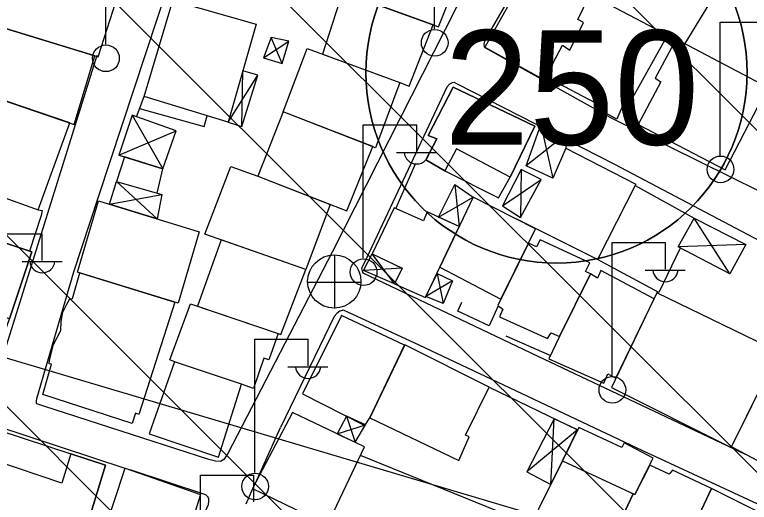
# Model space of a CAD drawing. Extents: x 417995 to 421451, y 4454518 to 4458015.
# Drawn here: x 420681.4 to 420777.8, y 4457223.6 to 4457287.6 of the extents above; entities that cross this region are included whole.
import ezdxf

# ---------------------------------------------------------------- set-up
doc = ezdxf.new("R2010")
doc.units = 0
for name, color, linetype in [('B_Betonzemin', 7, 'Continuous'), ('B_Kapi', 7, 'Continuous'), ('B_Mesken', 7, 'Continuous'), ('B_Sundurma', 7, 'Continuous'), ('B_Teras', 7, 'Continuous'), ('S_Elektrik_Diregi', 7, 'Continuous'), ('S_Rogar_Kapagi', 7, 'Continuous'), ('Sinir_Duvar_tek_tarafa_ait', 7, 'Continuous'), ('Sinir_Tel_bir_taraf', 7, 'Continuous'), ('SM_DAIRE', 7, 'Continuous'), ('SM_TAKS', 7, 'Continuous'), ('SN_TASKIN', 7, 'Continuous'), ('SN_TR_SIVILASMA', 7, 'Continuous'), ('TR_ORTAYOGUNKONUT', 7, 'Continuous'), ('Yol_Sose', 7, 'Continuous')]:
    doc.layers.add(name, color=color, linetype=linetype)

msp = doc.modelspace()

# ---------------------------------------------------------------- linework, layer by layer
at = {"layer": 'B_Betonzemin'}
msp.add_lwpolyline([(420697.753, 4457275.244), (420706.253, 4457272.882), (420706.638, 4457274.32)], dxfattribs=at)
at = {"layer": 'B_Kapi'}
for points in [[(420697.352, 4457274.188), (420698.358, 4457276.832)], [(420684.867, 4457261.237), (420683.332, 4457256.537)]]:
    msp.add_lwpolyline(points, dxfattribs=at)
at = {"layer": 'B_Mesken'}
for points in [[(420727.355, 4457290.837), (420727.175, 4457290.902), (420726.712, 4457289.731), (420736.99, 4457286.005), (420740.781, 4457295.513), (420730.562, 4457299.044)], [(420695.079, 4457290.677), (420681.71, 4457294.867), (420678.964, 4457286.114), (420692.326, 4457282.057)], [(420749.176, 4457294.277), (420743.058, 4457283.338), (420750.855, 4457279.025), (420753.241, 4457283.569), (420754.208, 4457282.922), (420755.982, 4457286.574), (420755.252, 4457286.971), (420756.807, 4457290.15)], [(420726.712, 4457289.731), (420724.39, 4457290.586), (420721.744, 4457282.401), (420731.907, 4457278.699), (420733.149, 4457278.203), (420736.28, 4457286.262)], [(420767.015, 4457284.883), (420762.451, 4457276.677), (420761.719, 4457277.009), (420760.365, 4457273.856), (420757.981, 4457275.166), (420758.385, 4457275.586), (420751.059, 4457279.414), (420753.241, 4457283.569), (420754.208, 4457282.922), (420755.982, 4457286.574), (420755.252, 4457286.971), (420756.807, 4457290.15), (420756.885, 4457290.28)], [(420713.073, 4457286.327), (420709.369, 4457273.491), (420698.358, 4457276.832), (420702.122, 4457289.43)], [(420678.964, 4457286.114), (420678.649, 4457286.233), (420675.853, 4457277.705), (420689.163, 4457273.183), (420691.882, 4457282.192)], [(420768.143, 4457284.387), (420765.402, 4457279.245), (420766.16, 4457278.782), (420763.161, 4457273.169), (420774.586, 4457267.201), (420780.202, 4457278.029)], [(420719.725, 4457283.137), (420731.907, 4457278.699), (420728.734, 4457270.121), (420716.604, 4457274.812)], [(420737.809, 4457267.076), (420744.853, 4457263.55), (420746.392, 4457266.239), (420749.62, 4457272.959), (420738.913, 4457278.086), (420735.631, 4457271.722), (420736.74, 4457271.288), (420735.3, 4457268.52)], [(420688.594, 4457273.377), (420678.419, 4457276.833), (420674.559, 4457265.527), (420684.44, 4457261.941)], [(420716.604, 4457274.812), (420713.289, 4457266.383), (420724.948, 4457261.813), (420728.359, 4457270.266)], [(420722.78, 4457262.663), (420719.567, 4457254.135), (420706.341, 4457258.781), (420709.727, 4457267.633), (420713.289, 4457266.383)], [(420748.791, 4457257.586), (420749.726, 4457259.49), (420741.508, 4457263.638), (420737.171, 4457254.42), (420745.166, 4457250.242)], [(420692.372, 4457263.161), (420705.597, 4457259.059), (420702.837, 4457249.707), (420689.595, 4457253.78)], [(420739.69, 4457259.774), (420735.491, 4457261.706), (420735.01, 4457260.526), (420731.167, 4457262.216), (420728.296, 4457256.168), (420732.204, 4457254.312), (420731.2, 4457252.25), (420735.275, 4457250.473), (420737.171, 4457254.42)], [(420677.405, 4457239.915), (420677.554, 4457240.404), (420678.049, 4457240.261), (420680.697, 4457247.656), (420683.605, 4457256.446), (420671.412, 4457260.538), (420668.554, 4457251.808), (420666.536, 4457252.496), (420666.395, 4457252.154), (420663.812, 4457244.219)], [(420715.93, 4457245.749), (420716.292, 4457245.586), (420719.567, 4457254.135), (420708.474, 4457258.031), (420705.354, 4457249.325)], [(420748.791, 4457257.586), (420744.749, 4457249.397), (420745.401, 4457248.93), (420744.96, 4457247.925), (420751.291, 4457245.084), (420751.777, 4457245.836), (420752.841, 4457245.345), (420756.914, 4457253.576), (420756.282, 4457253.879), (420756.849, 4457255.01), (420750.322, 4457258.039), (420749.856, 4457257.124)], [(420765.256, 4457250.295), (420758.281, 4457254), (420757.84, 4457253.009), (420756.914, 4457253.576), (420752.841, 4457245.345), (420751.448, 4457242.422), (420758.672, 4457239.203), (420759.184, 4457240.411), (420760.244, 4457239.863)], [(420702.367, 4457249.852), (420697.678, 4457235.114), (420697.231, 4457235.288), (420696.783, 4457233.902), (420685.058, 4457237.708), (420686.215, 4457241.698), (420685.88, 4457241.763), (420685.951, 4457242.229), (420686.451, 4457244.273), (420687.412, 4457246.128), (420687.48, 4457247.315), (420687.667, 4457248.525), (420688.149, 4457249.482), (420688.593, 4457250.294), (420688.962, 4457250.301), (420689.94, 4457253.674)], [(420765.625, 4457251.064), (420759.658, 4457238.643), (420775.367, 4457230.774), (420781.608, 4457243.341)], [(420702.459, 4457241.98), (420701.725, 4457242.274), (420704.459, 4457249.627), (420715.93, 4457245.749), (420714.715, 4457242.291), (420714.064, 4457242.492), (420712.686, 4457238.5), (420711.121, 4457239.094)], [(420732.536, 4457244.21), (420724.261, 4457248.089), (420719.134, 4457237.79), (420727.317, 4457233.639), (420727.965, 4457234.659)], [(420732.55, 4457244.24), (420727.965, 4457234.659), (420739.63, 4457229.033), (420741.001, 4457232.143), (420740.528, 4457232.363), (420743.615, 4457238.68)], [(420702.349, 4457242.017), (420699.007, 4457232.538), (420708.11, 4457229.493), (420711.121, 4457239.094)], [(420780.744, 4457241.6), (420788.535, 4457237.464), (420783.552, 4457226.501), (420775.412, 4457230.863)], [(420717.813, 4457235.355), (420712.588, 4457225.4), (420722.417, 4457220.62), (420727.276, 4457230.861)], [(420678.372, 4457230.223), (420679.228, 4457233.046), (420688.731, 4457229.925), (420693.308, 4457228.427), (420689.645, 4457216.547), (420675.128, 4457220.985), (420676.334, 4457224.008), (420675.421, 4457224.298), (420677.427, 4457230.456)], [(420753.255, 4457229.004), (420750.048, 4457222.586), (420753.282, 4457221.012), (420753, 4457220.206), (420755.535, 4457219.011), (420755.93, 4457219.736), (420759.424, 4457218.087), (420762.51, 4457224.687), (420762.725, 4457224.587), (420765.161, 4457229.362), (420761.333, 4457231.354), (420761.034, 4457230.755), (420755.375, 4457233.386)], [(420695.854, 4457228.038), (420705.734, 4457224.571), (420702.806, 4457215.212), (420692.738, 4457218.498)], [(420759.755, 4457218.795), (420762.935, 4457217.297), (420761.937, 4457215.036), (420767.049, 4457213.113), (420772.799, 4457225.386), (420767.671, 4457227.794), (420767.243, 4457227.247), (420764.694, 4457228.446), (420762.725, 4457224.587), (420762.51, 4457224.687)], [(420780.825, 4457221.37), (420772.799, 4457225.386), (420768.516, 4457216.244), (420770.417, 4457215.278), (420769.976, 4457214.512), (420776.067, 4457211.464)]]:
    msp.add_lwpolyline(points, close=True, dxfattribs=at)
at = {"layer": 'B_Sundurma'}
for p, q in [((420714.038, 4457281.93), (420717.323, 4457284.085)), ((420716.446, 4457281.181), (420715.034, 4457284.606)), ((420711.176, 4457272.892), (420711.312, 4457280.224)), ((420709.369, 4457273.491), (420713.276, 4457279.657)), ((420696.767, 4457274.394), (420700.818, 4457267.361)), ((420695.044, 4457269.161), (420702.539, 4457272.354)), ((420750.391, 4457273.108), (420751.97, 4457266.116)), ((420753.705, 4457271.843), (420748.469, 4457267.733)), ((420747.844, 4457267.239), (420747.745, 4457260.939)), ((420694.746, 4457265.668), (420700.066, 4457260.775)), ((420745.359, 4457262.481), (420750.446, 4457265.929)), ((420739.131, 4457265.301), (420739.69, 4457259.774)), ((420693.823, 4457262.711), (420700.668, 4457263.984)), ((420736.995, 4457261.014), (420741.508, 4457263.638)), ((420775.186, 4457253.566), (420770.517, 4457260.862)), ((420777.285, 4457257.399), (420768.407, 4457257.088)), ((420731.2, 4457252.25), (420728.296, 4457256.168)), ((420732.204, 4457254.312), (420727.127, 4457253.999)), ((420736.788, 4457253.623), (420737.611, 4457249.673)), ((420738.801, 4457252.648), (420735.323, 4457250.573)), ((420724.917, 4457234.856), (420726.048, 4457231.444)), ((420723.688, 4457232.565), (420727.392, 4457233.756)), ((420751.707, 4457225.907), (420752.152, 4457234.546)), ((420755.218, 4457233.062), (420748.575, 4457227.566))]:
    msp.add_line(p, q, dxfattribs=at)
for points in [[(420714.038, 4457281.93), (420716.446, 4457281.181), (420717.323, 4457284.085), (420715.034, 4457284.606)], [(420709.369, 4457273.491), (420711.176, 4457272.892), (420713.276, 4457279.657), (420711.312, 4457280.224)], [(420696.767, 4457274.394), (420695.044, 4457269.161), (420700.818, 4457267.361), (420702.539, 4457272.354)], [(420750.391, 4457273.108), (420753.705, 4457271.843), (420753.688, 4457270.074), (420751.97, 4457266.116), (420748.469, 4457267.733)], [(420695.78, 4457268.931), (420694.746, 4457265.668), (420700.045, 4457264.161), (420700.818, 4457267.361)], [(420747.844, 4457267.239), (420745.359, 4457262.481), (420747.745, 4457260.939), (420750.446, 4457265.929)], [(420693.823, 4457262.711), (420694.746, 4457265.668), (420700.668, 4457263.984), (420700.066, 4457260.775)], [(420736.995, 4457261.014), (420739.131, 4457265.301), (420741.508, 4457263.638), (420739.69, 4457259.774)], [(420777.285, 4457257.399), (420775.186, 4457253.566), (420768.407, 4457257.088), (420770.517, 4457260.862)], [(420732.204, 4457254.312), (420731.2, 4457252.25), (420727.127, 4457253.999), (420728.296, 4457256.168)], [(420736.788, 4457253.623), (420738.801, 4457252.648), (420737.611, 4457249.673), (420735.323, 4457250.573)], [(420724.917, 4457234.856), (420723.688, 4457232.565), (420726.048, 4457231.444), (420727.392, 4457233.756)], [(420751.707, 4457225.907), (420753.255, 4457229.004), (420755.218, 4457233.062), (420752.152, 4457234.546), (420748.575, 4457227.566)]]:
    msp.add_lwpolyline(points, close=True, dxfattribs=at)
at = {"layer": 'B_Teras'}
for points in [[(420738.913, 4457278.086), (420749.62, 4457272.959), (420746.392, 4457266.239), (420739.36, 4457269.969), (420737.809, 4457267.076), (420735.3, 4457268.52), (420736.74, 4457271.288), (420735.631, 4457271.722)], [(420668.554, 4457251.808), (420671.412, 4457260.538), (420683.605, 4457256.446), (420680.697, 4457247.656)], [(420755.375, 4457233.386), (420753.255, 4457229.004), (420762.725, 4457224.587), (420765.161, 4457229.362), (420761.333, 4457231.354), (420761.034, 4457230.755)], [(420677.427, 4457230.456), (420675.421, 4457224.298), (420676.334, 4457224.008), (420675.128, 4457220.985), (420689.645, 4457216.547), (420693.308, 4457228.427), (420688.731, 4457229.925), (420687.565, 4457226.06), (420678.735, 4457229.066), (420679.086, 4457230.047)]]:
    msp.add_lwpolyline(points, close=True, dxfattribs=at)
at = {"layer": 'S_Elektrik_Diregi'}
for p, q in [((420736.443, 4457285.732), (420736.443, 4457303.232)), ((420693.309, 4457283.69), (420693.309, 4457301.19)), ((420773.953, 4457269.11), (420773.953, 4457286.61)), ((420773.953, 4457286.61), (420780.953, 4457286.61)), ((420727.115, 4457255.628), (420727.115, 4457273.128)), ((420727.115, 4457273.128), (420734.115, 4457273.128)), ((420734.115, 4457269.628), (420734.115, 4457273.128)), ((420731.455, 4457269.488), (420736.705, 4457269.488)), ((420677.993, 4457258.831), (420684.993, 4457258.831)), ((420684.993, 4457255.331), (420684.993, 4457258.831)), ((420759.755, 4457240.16), (420759.755, 4457257.66)), ((420759.755, 4457257.66), (420766.755, 4457257.66)), ((420766.755, 4457254.16), (420766.755, 4457257.66)), ((420682.333, 4457255.191), (420687.583, 4457255.191)), ((420764.095, 4457254.02), (420769.345, 4457254.02)), ((420712.875, 4457227.481), (420712.875, 4457244.981)), ((420712.875, 4457244.981), (420719.875, 4457244.981)), ((420719.875, 4457241.481), (420719.875, 4457244.981)), ((420717.215, 4457241.341), (420722.465, 4457241.341)), ((420705.743, 4457209.629), (420705.743, 4457227.129)), ((420705.743, 4457227.129), (420712.743, 4457227.129)), ((420712.743, 4457223.629), (420712.743, 4457227.129))]:
    msp.add_line(p, q, dxfattribs=at)
for centre in [(420736.479, 4457283.897), (420693.345, 4457281.855), (420773.989, 4457267.274), (420727.151, 4457253.793), (420759.791, 4457238.324), (420712.911, 4457225.646)]:
    msp.add_circle(centre, 1.75, dxfattribs=at)
for centre in [(420734.116, 4457269.641), (420684.994, 4457255.343), (420766.755, 4457254.173), (420719.876, 4457241.494)]:
    msp.add_arc(centre, 1.658, 184.83843, 355.14641, dxfattribs=at)
at = {"layer": 'S_Rogar_Kapagi'}
for p, q in [((420723.357, 4457249.021), (420723.357, 4457256.021)), ((420719.787, 4457252.486), (420726.788, 4457252.486))]:
    msp.add_line(p, q, dxfattribs=at)
msp.add_circle((420723.304, 4457252.55), 3.5, dxfattribs=at)
at = {"layer": 'Sinir_Duvar_tek_tarafa_ait'}
for points in [[(420753.688, 4457270.074), (420762.875, 4457265.342), (420757.822, 4457255.446), (420747.267, 4457260.731)], [(420731.377, 4457262.123), (420733.999, 4457268.072)], [(420762.782, 4457265.159), (420770.517, 4457260.862)], [(420684.44, 4457261.941), (420684.99, 4457261.857), (420684.867, 4457261.237)], [(420768.674, 4457256.949), (420765.882, 4457251.116), (420757.822, 4457255.446)], [(420744.799, 4457249.361), (420743.645, 4457246.751), (420739.512, 4457248.666), (420740.052, 4457249.84)], [(420751.64, 4457242.826), (420745.871, 4457245.399)], [(420743.615, 4457238.68), (420755.218, 4457233.062)], [(420748.784, 4457214.491), (420750.119, 4457220.233), (420726.733, 4457229.717)]]:
    msp.add_lwpolyline(points, dxfattribs=at)
at = {"layer": 'Sinir_Tel_bir_taraf'}
msp.add_lwpolyline([(420773.482, 4457290.709), (420769.278, 4457283.789)], dxfattribs=at)
at = {"layer": 'SM_DAIRE'}
msp.add_circle((420752.465, 4457279.961), 25, dxfattribs=at)
at = {"layer": 'SN_TASKIN'}
msp.add_lwpolyline([(420304.203, 4457786.004), (420304.129, 4457785.633), (420361.401, 4457753.335), (420365.131, 4457670.402), (420353.37, 4457516.083), (420349.76, 4457409.429), (420362.123, 4457324.025), (420428.861, 4457299.975), (420651.653, 4457251.031), (420800.513, 4457206.769), (420934.84, 4457119.416), (421005.121, 4457071.276), (421055.297, 4457008.563), (421130.374, 4456973.335), (421233.23, 4456921.914), (421285.976, 4456875.693)], dxfattribs=at)
at = {"layer": 'SN_TR_SIVILASMA'}
for p, q in [((421284.372, 4456721.879), (420219.351, 4457786.901)), ((421284.836, 4456766.317), (420264.732, 4457786.421)), ((421284.14, 4456699.66), (420198.288, 4457785.513)), ((421283.677, 4456655.223), (420178.332, 4457760.568)), ((421283.445, 4456633.004), (420168.354, 4457748.095))]:
    msp.add_line(p, q, dxfattribs=at)
at = {"layer": 'TR_ORTAYOGUNKONUT'}
for start, end in [(0, 180), (180, 0)]:
    msp.add_arc((420752.465, 4457279.961), 25, start, end, dxfattribs=at)
at = {"layer": 'Yol_Sose'}
for points in [[(420795.49, 4457293.739), (420764.422, 4457313.152), (420762.745, 4457313.828), (420761.541, 4457313.974), (420760.411, 4457313.613), (420759.853, 4457313.158), (420759.211, 4457312.295), (420758.584, 4457311.15), (420743.842, 4457285.59)], [(420704.909, 4457301.72), (420705.745, 4457304.038), (420709.207, 4457313.052), (420709.675, 4457313.482), (420709.945, 4457313.54), (420710.268, 4457313.491), (420736.336, 4457301.84), (420743.423, 4457298.225), (420743.735, 4457297.985), (420743.824, 4457297.743), (420743.805, 4457297.404), (420723.03, 4457256.399), (420709.335, 4457229.954), (420708.804, 4457229.203), (420708.374, 4457228.933), (420707.739, 4457228.956), (420706.834, 4457229.173), (420685.175, 4457236.171), (420684.29, 4457236.49), (420684.25, 4457236.566), (420684.237, 4457236.847), (420684.273, 4457237.215), (420689.132, 4457253.814)], [(420689.132, 4457253.814), (420692.347, 4457263.685), (420704.771, 4457301.334), (420704.919, 4457301.748)], [(420743.842, 4457285.59), (420742.983, 4457283.993), (420742.919, 4457283.659), (420742.963, 4457283.406), (420743.073, 4457283.281), (420759.566, 4457274.097), (420794.738, 4457256.671), (420795.989, 4457255.999)], [(420649.497, 4457248.699), (420678.151, 4457239.103), (420678.599, 4457239.462), (420678.975, 4457240.086), (420692.189, 4457282.252)], [(420794.29, 4457249.87), (420760.113, 4457267.931), (420739.394, 4457278.523), (420739.018, 4457278.664), (420738.751, 4457278.65), (420738.429, 4457278.448), (420738.067, 4457278.07), (420727.213, 4457254.943)], [(420727.213, 4457254.943), (420726.896, 4457254.3), (420726.95, 4457253.973), (420727.065, 4457253.686), (420750.862, 4457242.337), (420777.235, 4457229.886)], [(420795.565, 4457215.585), (420763.769, 4457230.334), (420734.438, 4457244.204), (420724.497, 4457248.803), (420724.016, 4457248.655), (420723.643, 4457248.352), (420723.311, 4457247.972), (420716.234, 4457233.39)], [(420695.85, 4457228.025), (420678.987, 4457233.57), (420678.615, 4457233.534), (420678.342, 4457233.417), (420677.897, 4457232.882), (420670.609, 4457215.003), (420664.127, 4457199.545), (420664.03, 4457199.151), (420664.029, 4457198.871), (420664.203, 4457198.699), (420665.796, 4457197.775)], [(420712.948, 4457226.085), (420716.234, 4457233.39)], [(420694.309, 4457197.244), (420694.347, 4457197.31), (420701.135, 4457210.669), (420706.787, 4457223.265), (420706.826, 4457223.677), (420706.836, 4457224.12), (420706.712, 4457224.275), (420706.46, 4457224.527), (420701.434, 4457226.189), (420696.507, 4457227.809)], [(420711.728, 4457223.373), (420712.63, 4457225.38)]]:
    msp.add_lwpolyline(points, dxfattribs=at)

# ---------------------------------------------------------------- texts
at = {"layer": 'SM_TAKS'}
msp.add_text('250', height=15, dxfattribs=at).set_placement((420737.724, 4457270.517))

doc.saveas('drawing.dxf')
